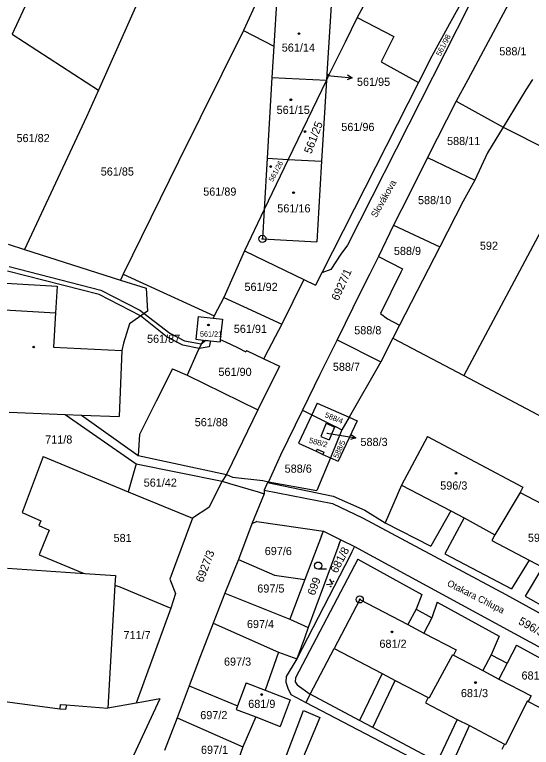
# Model space of a CAD drawing. Extents: x -593183 to -588034, y -1130415 to -1124994.
# Drawn here: x -591286.6 to -591178.3, y -1128787.1 to -1128633.8 of the extents above; entities that cross this region are included whole.
import ezdxf

# ---------------------------------------------------------------- set-up
doc = ezdxf.new("R2010")
doc.units = 0
for name, color, linetype in [('Vrstva 1', 7, 'Continuous'), ('Vrstva 15', 7, 'Continuous'), ('Vrstva 16', 7, 'Continuous'), ('Vrstva 18', 7, 'Continuous'), ('Vrstva 19', 7, 'Continuous'), ('Vrstva 24', 7, 'Continuous'), ('Vrstva 25', 7, 'Continuous'), ('Vrstva 27', 7, 'Continuous'), ('Vrstva 4', 7, 'Continuous')]:
    doc.layers.add(name, color=color, linetype=linetype)

msp = doc.modelspace()

# ---------------------------------------------------------------- linework, layer by layer
at = {"layer": 'Vrstva 1'}
for p, q in [((-591277.3, -1128616.57), (-591287.14, -1128637.85)), ((-591259.33, -1128627.9), (-591269.02, -1128649.56)), ((-591192.08, -1128629.48), (-591195.45, -1128635.69)), ((-591235.47, -1128630.18), (-591238.66, -1128637.07)), ((-591231.67, -1128630.05), (-591232.28, -1128640.38)), ((-591220.22, -1128630.67), (-591221.16, -1128646.16)), ((-591212.79, -1128630.56), (-591214.82, -1128634.37)), ((-591182.62, -1128630.54), (-591191.64, -1128647.38)), ((-591191.37, -1128631.77), (-591216.84, -1128681.97)), ((-591214.82, -1128634.37), (-591217.37, -1128639.49)), ((-591214.82, -1128634.37), (-591207.16, -1128638.33)), ((-591195.45, -1128635.69), (-591199.17, -1128642.47)), ((-591238.66, -1128637.07), (-591252.23, -1128664.46)), ((-591238.66, -1128637.07), (-591232.28, -1128640.38)), ((-591287.14, -1128637.85), (-591269.02, -1128649.56)), ((-591207.16, -1128638.33), (-591209.78, -1128643.64)), ((-591232.28, -1128640.38), (-591232.67, -1128646.9)), ((-591217.37, -1128639.49), (-591220.78, -1128646.36)), ((-591209.78, -1128643.64), (-591201.97, -1128647.97)), ((-591199.17, -1128642.47), (-591201.97, -1128647.97)), ((-591221.16, -1128646.16), (-591221.24, -1128647.45)), ((-591220.78, -1128646.36), (-591221.24, -1128647.45)), ((-591221.16, -1128646.16), (-591220.78, -1128646.36)), ((-591232.67, -1128646.9), (-591233.68, -1128663.82)), ((-591232.67, -1128646.9), (-591221.24, -1128647.45)), ((-591221.24, -1128647.45), (-591229.27, -1128664.04)), ((-591221.24, -1128647.45), (-591222.27, -1128664.4)), ((-591201.97, -1128647.97), (-591222.25, -1128687.8)), ((-591191.64, -1128647.38), (-591194.1, -1128651.86)), ((-591178.1, -1128647.3), (-591179.51, -1128649.5)), ((-591269.02, -1128649.56), (-591271.51, -1128655.13)), ((-591179.51, -1128649.5), (-591184.23, -1128657.32)), ((-591194.1, -1128651.86), (-591200.12, -1128663.66)), ((-591194.1, -1128651.86), (-591184.23, -1128657.32)), ((-591271.51, -1128655.13), (-591284.51, -1128682.92)), ((-591184.23, -1128657.32), (-591187.49, -1128662.7)), ((-591184.23, -1128657.32), (-591168.9, -1128665.06)), ((-591200.12, -1128663.66), (-591203.92, -1128671.38)), ((-591200.12, -1128663.66), (-591190.2, -1128668.37)), ((-591187.49, -1128662.7), (-591190.2, -1128668.37)), ((-591252.23, -1128664.46), (-591263.84, -1128688.08)), ((-591233.68, -1128663.82), (-591234.32, -1128674.54)), ((-591229.27, -1128664.04), (-591234.32, -1128674.54)), ((-591233.68, -1128663.82), (-591229.27, -1128664.04)), ((-591229.27, -1128664.04), (-591222.27, -1128664.4)), ((-591222.27, -1128664.4), (-591222.64, -1128670.43)), ((-591168.9, -1128665.06), (-591192.5, -1128709.28)), ((-591190.2, -1128668.37), (-591192.62, -1128672.82)), ((-591222.64, -1128670.43), (-591223.3, -1128681.31)), ((-591203.92, -1128671.38), (-591207.18, -1128677.84)), ((-591192.62, -1128672.82), (-591197.51, -1128682.35)), ((-591234.32, -1128674.54), (-591238.46, -1128683.17)), ((-591234.32, -1128674.54), (-591234.68, -1128680.69)), ((-591207.18, -1128677.84), (-591210.38, -1128684.34)), ((-591207.18, -1128677.84), (-591197.51, -1128682.35)), ((-591287.97, -1128681.82), (-591284.51, -1128682.92)), ((-591234.68, -1128680.69), (-591223.3, -1128681.31)), ((-591216.84, -1128681.97), (-591218.24, -1128683.92)), ((-591284.51, -1128682.92), (-591264.41, -1128689.3)), ((-591238.46, -1128683.17), (-591242.75, -1128692.92)), ((-591238.46, -1128683.17), (-591233.93, -1128685.36)), ((-591197.51, -1128682.35), (-591205.92, -1128698.72)), ((-591218.24, -1128683.92), (-591220.36, -1128687.11)), ((-591210.38, -1128684.34), (-591212.17, -1128687.99)), ((-591210.38, -1128684.34), (-591205.35, -1128686.93)), ((-591233.93, -1128685.36), (-591226.01, -1128689.16)), ((-591263.84, -1128688.08), (-591264.41, -1128689.3)), ((-591263.84, -1128688.08), (-591244.76, -1128696.76)), ((-591222.25, -1128687.8), (-591223.58, -1128690.4)), ((-591220.36, -1128687.11), (-591222.25, -1128687.8)), ((-591212.17, -1128687.99), (-591214.02, -1128691.72)), ((-591205.68, -1128687.64), (-591209.91, -1128696.29)), ((-591205.35, -1128686.93), (-591205.68, -1128687.64)), ((-591264.41, -1128689.3), (-591259.01, -1128691.02)), ((-591226.01, -1128689.16), (-591230.59, -1128698.56)), ((-591226.01, -1128689.16), (-591223.58, -1128690.4)), ((-591288.4, -1128689.96), (-591277.67, -1128690.6)), ((-591277.67, -1128690.6), (-591278, -1128696.16)), ((-591259.01, -1128691.02), (-591258.77, -1128695.8)), ((-591214.02, -1128691.72), (-591219.01, -1128701.81)), ((-591242.75, -1128692.92), (-591244.76, -1128696.76)), ((-591242.75, -1128692.92), (-591238.63, -1128694.83)), ((-591258.77, -1128695.8), (-591262.54, -1128698.5)), ((-591238.63, -1128694.83), (-591230.59, -1128698.56)), ((-591278, -1128696.16), (-591278.43, -1128703.33)), ((-591248.12, -1128696.94), (-591248.63, -1128701.69)), ((-591248.12, -1128696.94), (-591245, -1128697.27)), ((-591244.76, -1128696.76), (-591245, -1128697.27)), ((-591245, -1128697.27), (-591243.05, -1128697.48)), ((-591209.91, -1128696.29), (-591208.44, -1128697.43)), ((-591262.54, -1128698.5), (-591263.79, -1128702.52)), ((-591243.05, -1128697.48), (-591243.51, -1128701.77)), ((-591230.59, -1128698.56), (-591234.15, -1128705.33)), ((-591208.44, -1128697.43), (-591205.92, -1128698.72)), ((-591205.92, -1128698.72), (-591207.32, -1128701.45)), ((-591248.63, -1128701.69), (-591247.12, -1128701.85)), ((-591247.12, -1128701.85), (-591248.42, -1128704.61)), ((-591247.12, -1128701.85), (-591243.56, -1128702.23)), ((-591243.51, -1128701.77), (-591243.56, -1128702.23)), ((-591243.51, -1128701.77), (-591242.42, -1128702.23)), ((-591219.01, -1128701.81), (-591222.65, -1128709.1)), ((-591219.01, -1128701.81), (-591209.86, -1128706.39)), ((-591207.32, -1128701.45), (-591209.86, -1128706.39)), ((-591207.32, -1128701.45), (-591192.5, -1128709.28)), ((-591278.43, -1128703.33), (-591264.13, -1128704.04)), ((-591263.79, -1128702.52), (-591264.13, -1128704.04)), ((-591242.42, -1128702.23), (-591239.9, -1128703.45)), ((-591239.9, -1128703.45), (-591238.13, -1128704.3)), ((-591264.13, -1128704.04), (-591264.69, -1128717.89)), ((-591248.42, -1128704.61), (-591250.45, -1128709.18)), ((-591238, -1128704.03), (-591238.13, -1128704.3)), ((-591238, -1128704.03), (-591234.38, -1128705.77)), ((-591234.15, -1128705.33), (-591234.38, -1128705.77)), ((-591234.38, -1128705.77), (-591231.12, -1128707.34)), ((-591209.86, -1128706.39), (-591216.53, -1128718)), ((-591253.48, -1128707.85), (-591256.93, -1128714.63)), ((-591253.48, -1128707.85), (-591250.45, -1128709.18)), ((-591231.12, -1128707.34), (-591235.65, -1128716.46)), ((-591250.45, -1128709.18), (-591235.65, -1128716.46)), ((-591222.65, -1128709.1), (-591226.29, -1128716.5)), ((-591192.5, -1128709.28), (-591174.48, -1128718.8)), ((-591256.93, -1128714.63), (-591260.43, -1128721.64)), ((-591223.17, -1128715.07), (-591224.31, -1128717.49)), ((-591223.17, -1128715.07), (-591216.53, -1128718)), ((-591287.72, -1128716.96), (-591275.97, -1128717.43)), ((-591235.65, -1128716.46), (-591241.04, -1128727.55)), ((-591226.29, -1128716.5), (-591230.88, -1128725.92)), ((-591226.29, -1128716.5), (-591224.31, -1128717.49)), ((-591275.97, -1128717.43), (-591261.16, -1128727.74)), ((-591275.97, -1128717.43), (-591272.55, -1128717.57)), ((-591272.55, -1128717.57), (-591260.69, -1128726)), ((-591272.55, -1128717.57), (-591264.69, -1128717.89)), ((-591224.31, -1128717.49), (-591227.12, -1128723.44)), ((-591224.31, -1128717.49), (-591219.7, -1128719.82)), ((-591214.79, -1128718.77), (-591218.83, -1128727.22)), ((-591216.53, -1128718), (-591218.05, -1128720.65)), ((-591216.53, -1128718), (-591214.79, -1128718.77)), ((-591221.31, -1128719.27), (-591222.42, -1128722.06)), ((-591221.31, -1128719.27), (-591219.55, -1128720.08)), ((-591219.55, -1128720.08), (-591220.68, -1128722.75)), ((-591219.7, -1128719.82), (-591219.37, -1128719.98)), ((-591219.37, -1128719.98), (-591218.05, -1128720.65)), ((-591260.43, -1128721.64), (-591260.69, -1128726)), ((-591218.05, -1128720.65), (-591220.44, -1128726.49)), ((-591227.12, -1128723.44), (-591223.42, -1128725.13)), ((-591222.42, -1128722.06), (-591220.68, -1128722.75)), ((-591200.12, -1128722.02), (-591205.55, -1128732.22)), ((-591200.12, -1128722.02), (-591180.12, -1128732.66)), ((-591280.61, -1128726.26), (-591285.03, -1128737.93)), ((-591280.61, -1128726.26), (-591262.77, -1128733.61)), ((-591260.69, -1128726), (-591242.22, -1128729.97)), ((-591230.88, -1128725.92), (-591233.42, -1128731.56)), ((-591223.42, -1128725.13), (-591221.99, -1128725.78)), ((-591220.44, -1128726.49), (-591223.24, -1128733.35)), ((-591221.99, -1128725.78), (-591220.44, -1128726.49)), ((-591220.44, -1128726.49), (-591218.83, -1128727.22)), ((-591261.16, -1128727.74), (-591262.77, -1128733.61)), ((-591261.16, -1128727.74), (-591243.12, -1128731.4)), ((-591241.04, -1128727.55), (-591242.22, -1128729.97)), ((-591242.22, -1128729.97), (-591240.95, -1128730.53)), ((-591240.95, -1128730.53), (-591234.57, -1128731.27)), ((-591243.12, -1128731.4), (-591245.87, -1128736.91)), ((-591243.12, -1128731.4), (-591241.6, -1128731.85)), ((-591241.6, -1128731.85), (-591235.55, -1128733.65)), ((-591234.57, -1128731.27), (-591233.42, -1128731.56)), ((-591233.42, -1128731.56), (-591223.24, -1128733.35)), ((-591205.55, -1128732.22), (-591195.22, -1128737.58)), ((-591180.12, -1128732.66), (-591180.7, -1128733.74)), ((-591262.77, -1128733.61), (-591249.32, -1128739.16)), ((-591234.34, -1128734.01), (-591236.91, -1128740.29)), ((-591235.55, -1128733.65), (-591234.34, -1128734.01)), ((-591234.31, -1128733.29), (-591234.34, -1128734.01)), ((-591234.31, -1128733.29), (-591220.01, -1128736.07)), ((-591180.7, -1128733.74), (-591185.95, -1128742.64)), ((-591180.7, -1128733.74), (-591164.41, -1128742.41)), ((-591245.87, -1128736.91), (-591249.32, -1128739.16)), ((-591220.01, -1128736.07), (-591213.68, -1128739.08)), ((-591285.03, -1128737.93), (-591281.09, -1128739.71)), ((-591195.22, -1128737.58), (-591192.43, -1128739.04)), ((-591281.09, -1128739.71), (-591281.53, -1128740.67)), ((-591249.32, -1128739.16), (-591253.11, -1128749.27)), ((-591236.91, -1128740.29), (-591239.68, -1128747.77)), ((-591235.83, -1128739.85), (-591236.91, -1128740.29)), ((-591235.83, -1128739.85), (-591221.85, -1128741.88)), ((-591213.68, -1128739.08), (-591183.65, -1128755.12)), ((-591192.43, -1128739.04), (-591185.95, -1128742.64)), ((-591281.53, -1128740.67), (-591279.38, -1128741.65)), ((-591279.38, -1128741.65), (-591281.25, -1128746.28)), ((-591222.31, -1128742.84), (-591225.76, -1128751.97)), ((-591222.31, -1128742.84), (-591221.85, -1128741.88)), ((-591221.85, -1128741.88), (-591218.26, -1128743.65)), ((-591185.95, -1128742.64), (-591186.6, -1128743.81)), ((-591218.66, -1128744.73), (-591225.1, -1128762.01)), ((-591218.66, -1128744.73), (-591218.26, -1128743.65)), ((-591218.26, -1128743.65), (-591215.4, -1128745.06)), ((-591186.6, -1128743.81), (-591178.79, -1128747.91)), ((-591281.25, -1128746.28), (-591281.48, -1128746.83)), ((-591215.92, -1128746.15), (-591216.3, -1128746.93)), ((-591215.4, -1128745.06), (-591215.92, -1128746.15)), ((-591215.4, -1128745.06), (-591144.46, -1128783.56)), ((-591281.48, -1128746.83), (-591272.36, -1128750.56)), ((-591239.68, -1128747.77), (-591242.53, -1128754.85)), ((-591239.68, -1128747.77), (-591232.17, -1128751.06)), ((-591216.3, -1128746.93), (-591227.47, -1128768.55)), ((-591178.79, -1128747.91), (-591175.99, -1128749.38)), ((-591253.11, -1128749.27), (-591254.07, -1128751.87)), ((-591288.1, -1128749.63), (-591271.91, -1128750.73)), ((-591272.36, -1128750.56), (-591271.91, -1128750.73)), ((-591271.91, -1128750.73), (-591265.48, -1128751.17)), ((-591232.17, -1128751.06), (-591225.76, -1128751.97)), ((-591265.48, -1128751.17), (-591265.59, -1128753.14)), ((-591254.07, -1128751.87), (-591252.89, -1128754.93)), ((-591225.76, -1128751.97), (-591228.9, -1128760.27)), ((-591265.59, -1128753.14), (-591267.04, -1128778.88)), ((-591265.59, -1128753.14), (-591264.57, -1128753.53)), ((-591264.57, -1128753.53), (-591253.87, -1128757.97)), ((-591252.89, -1128754.93), (-591253.87, -1128757.97)), ((-591242.53, -1128754.85), (-591244.96, -1128761.1)), ((-591242.53, -1128754.85), (-591228.9, -1128760.27)), ((-591183.65, -1128755.12), (-591143.87, -1128777.01)), ((-591214.29, -1128756.14), (-591219.64, -1128766.42)), ((-591214.29, -1128756.14), (-591204.19, -1128761.41)), ((-591253.87, -1128757.97), (-591261.11, -1128777.84)), ((-591202.49, -1128758.18), (-591204.19, -1128761.41)), ((-591202.49, -1128758.18), (-591199.15, -1128759.98)), ((-591228.9, -1128760.27), (-591225.1, -1128762.01)), ((-591199.15, -1128759.98), (-591200.82, -1128763.18)), ((-591244.96, -1128761.1), (-591247.62, -1128767.98)), ((-591244.96, -1128761.1), (-591231.29, -1128767.21)), ((-591225.1, -1128762.01), (-591225.83, -1128764.22)), ((-591200.82, -1128763.18), (-591194.1, -1128766.71)), ((-591225.83, -1128764.22), (-591227.47, -1128768.55)), ((-591231.29, -1128767.21), (-591234.07, -1128775.16)), ((-591231.29, -1128767.21), (-591227.47, -1128768.55)), ((-591224.66, -1128775.98), (-591219.64, -1128766.42)), ((-591219.64, -1128766.42), (-591209.6, -1128771.65)), ((-591194.85, -1128767.71), (-591199.75, -1128776.77)), ((-591194.85, -1128767.71), (-591194.67, -1128767.8)), ((-591194.1, -1128766.71), (-591194.67, -1128767.8)), ((-591194.67, -1128767.8), (-591188.48, -1128771.05)), ((-591186.73, -1128767.73), (-591188.48, -1128771.05)), ((-591186.73, -1128767.73), (-591183.42, -1128769.48)), ((-591247.62, -1128767.98), (-591250.03, -1128774.21)), ((-591227.47, -1128768.55), (-591229.7, -1128772.26)), ((-591183.42, -1128769.48), (-591185.16, -1128772.8)), ((-591229.7, -1128772.26), (-591229.75, -1128773.49)), ((-591209.6, -1128771.65), (-591206.85, -1128773.08)), ((-591238.09, -1128773.63), (-591239.88, -1128778.43)), ((-591238.09, -1128773.63), (-591234.07, -1128775.16)), ((-591229.75, -1128773.49), (-591229.33, -1128774.68)), ((-591206.85, -1128773.08), (-591199.93, -1128776.68)), ((-591185.16, -1128772.8), (-591178.39, -1128776.35)), ((-591250.03, -1128774.21), (-591252.55, -1128780.9)), ((-591250.03, -1128774.21), (-591239.88, -1128778.43)), ((-591234.07, -1128775.16), (-591228.83, -1128777.16)), ((-591229.33, -1128774.68), (-591228.71, -1128776.04)), ((-591293.29, -1128776.86), (-591277.12, -1128779.02)), ((-591256.19, -1128776.97), (-591268.65, -1128803.62)), ((-591256.19, -1128776.97), (-591259.52, -1128777.56)), ((-591228.71, -1128776.04), (-591225.57, -1128777.71)), ((-591224.66, -1128775.98), (-591225.57, -1128777.71)), ((-591214.3, -1128781.5), (-591224.66, -1128775.98)), ((-591199.93, -1128776.68), (-591200.5, -1128777.77)), ((-591199.93, -1128776.68), (-591199.75, -1128776.77)), ((-591178.39, -1128776.35), (-591178.98, -1128777.48)), ((-591275.79, -1128778.21), (-591275.86, -1128779.11)), ((-591275.79, -1128778.21), (-591267.04, -1128778.88)), ((-591261.11, -1128777.84), (-591267.04, -1128778.88)), ((-591259.52, -1128777.56), (-591261.11, -1128777.84)), ((-591239.88, -1128778.43), (-591240.16, -1128779.17)), ((-591228.83, -1128777.16), (-591230.94, -1128782.71)), ((-591225.57, -1128777.71), (-591179.86, -1128801.54)), ((-591200.5, -1128777.77), (-591193.84, -1128781.24)), ((-591179.16, -1128777.39), (-591183.75, -1128786.5)), ((-591179.16, -1128777.39), (-591178.98, -1128777.48)), ((-591178.98, -1128777.48), (-591172.56, -1128780.85)), ((-591277.12, -1128779.02), (-591275.86, -1128779.11)), ((-591240.16, -1128779.17), (-591236.07, -1128780.74)), ((-591232.45, -1128796.05), (-591226.07, -1128779.42)), ((-591226.07, -1128779.42), (-591222.62, -1128780.85)), ((-591252.55, -1128780.9), (-591255.19, -1128787.76)), ((-591252.55, -1128780.9), (-591238.8, -1128787)), ((-591236.07, -1128780.74), (-591238.8, -1128787)), ((-591236.07, -1128780.74), (-591230.94, -1128782.71)), ((-591222.62, -1128780.85), (-591226.8, -1128790.69)), ((-591211.56, -1128782.94), (-591214.3, -1128781.5)), ((-591193.84, -1128781.24), (-591191.32, -1128782.55)), ((-591198.04, -1128790.16), (-591211.56, -1128782.94)), ((-591191.32, -1128782.55), (-591183.93, -1128786.41)), ((-591238.8, -1128787), (-591241.09, -1128793.41)), ((-591183.93, -1128786.41), (-591184.52, -1128787.53)), ((-591183.93, -1128786.41), (-591183.75, -1128786.5))]:
    msp.add_line(p, q, dxfattribs=at)
at = {"layer": 'Vrstva 16'}
for p, q in [((-591221.11, -1128646.51), (-591218.86, -1128646.7)), ((-591221.21, -1128721.34), (-591218.09, -1128721.85))]:
    msp.add_line(p, q, dxfattribs=at)
at = {"layer": 'Vrstva 24'}
for centre, radius in [((-591234.68, -1128680.69), 0.75), ((-591234.68, -1128680.69), 0.0903), ((-591214.29, -1128756.14), 0.75), ((-591214.29, -1128756.14), 0.0903)]:
    msp.add_circle(centre, radius, dxfattribs=at)
at = {"layer": 'Vrstva 25'}
for p, q in [((-591218.86, -1128646.7), (-591215.87, -1128646.96)), ((-591218.09, -1128721.85), (-591215.13, -1128722.33)), ((-591221.25, -1128749.82), (-591223, -1128749.82))]:
    msp.add_line(p, q, dxfattribs=at)
for points in [[(-591216.82, -1128646.37), (-591215.87, -1128646.96), (-591216.91, -1128647.37)], [(-591216.04, -1128721.68), (-591215.13, -1128722.33), (-591216.2, -1128722.67)], [(-591220.6, -1128751.87), (-591220.02, -1128752.93), (-591221.22, -1128753.06)]]:
    msp.add_lwpolyline(points, dxfattribs=at)
for centre, radius in [((-591227, -1128637.73), 0.175), ((-591227, -1128637.73), 0.15), ((-591228.71, -1128651.58), 0.175), ((-591228.71, -1128651.58), 0.15), ((-591225.75, -1128658.22), 0.175), ((-591225.75, -1128658.22), 0.15), ((-591232.96, -1128665.54), 0.175), ((-591232.96, -1128665.54), 0.15), ((-591228.16, -1128671.02), 0.175), ((-591228.16, -1128671.02), 0.15), ((-591245.99, -1128698.7), 0.175), ((-591245.99, -1128698.7), 0.15), ((-591282.6, -1128703.32), 0.175), ((-591282.6, -1128703.32), 0.15), ((-591194.13, -1128729.72), 0.175), ((-591194.13, -1128729.72), 0.15), ((-591223, -1128749.07), 0.75), ((-591219.8, -1128752.36), 0.067), ((-591220.36, -1128753.43), 0.067), ((-591207.54, -1128762.94), 0.175), ((-591207.54, -1128762.94), 0.15), ((-591190.02, -1128773.53), 0.175), ((-591190.02, -1128773.53), 0.15), ((-591234.84, -1128776.05), 0.175), ((-591234.84, -1128776.05), 0.15)]:
    msp.add_circle(centre, radius, dxfattribs=at)
at = {"layer": 'Vrstva 27'}
for p, q in [((-591287.77, -1128686.47), (-591268.55, -1128691.42)), ((-591268.91, -1128692.36), (-591288.07, -1128687.43)), ((-591260.19, -1128696.82), (-591268.91, -1128692.36)), ((-591268.55, -1128691.42), (-591260.33, -1128695.63)), ((-591260.33, -1128695.63), (-591259.46, -1128696.29)), ((-591254.61, -1128701.24), (-591260.19, -1128696.82)), ((-591259.46, -1128696.29), (-591254.07, -1128700.4)), ((-591254.07, -1128700.4), (-591251.02, -1128701.99)), ((-591251.36, -1128702.95), (-591254.61, -1128701.24)), ((-591251.02, -1128701.99), (-591247.51, -1128702.67)), ((-591247.51, -1128702.67), (-591246.56, -1128701.91)), ((-591246.56, -1128701.91), (-591245.57, -1128702.02)), ((-591247.95, -1128703.61), (-591251.36, -1128702.95)), ((-591245.81, -1128703.27), (-591247.95, -1128703.61)), ((-591245.57, -1128702.02), (-591245.81, -1128703.27))]:
    msp.add_line(p, q, dxfattribs=at)
at = {"layer": 'Vrstva 4'}
for p, q in [((-591288.73, -1128695.52), (-591278, -1128696.16)), ((-591223.22, -1128724.68), (-591223.42, -1128725.13)), ((-591223.22, -1128724.68), (-591221.79, -1128725.33)), ((-591221.79, -1128725.33), (-591221.99, -1128725.78)), ((-591242.22, -1128729.97), (-591243.12, -1128731.4)), ((-591233.59, -1128731.66), (-591234.31, -1128733.29)), ((-591233.59, -1128731.66), (-591233.42, -1128731.56)), ((-591233.59, -1128731.66), (-591219.86, -1128734.52)), ((-591205.55, -1128732.22), (-591208.95, -1128740.1)), ((-591219.86, -1128734.52), (-591213.21, -1128737.47)), ((-591213.21, -1128737.47), (-591208.95, -1128740.1)), ((-591195.22, -1128737.58), (-591199.41, -1128745.02)), ((-591208.95, -1128740.1), (-591199.41, -1128745.02)), ((-591192.43, -1128739.04), (-591196.42, -1128746.6)), ((-591214.66, -1128747.74), (-591227.72, -1128772.55)), ((-591214.66, -1128747.74), (-591201.28, -1128755.13)), ((-591196.42, -1128746.6), (-591182.46, -1128753.9)), ((-591178.79, -1128747.91), (-591182.46, -1128753.9)), ((-591175.99, -1128749.38), (-591179.62, -1128755.46)), ((-591201.28, -1128755.13), (-591202.49, -1128758.18)), ((-591179.62, -1128755.46), (-591166.61, -1128762.86)), ((-591198.04, -1128756.74), (-591199.15, -1128759.98)), ((-591198.04, -1128756.74), (-591185.04, -1128763.85)), ((-591204.19, -1128761.41), (-591200.82, -1128763.18)), ((-591185.04, -1128763.85), (-591186.73, -1128767.73)), ((-591181.41, -1128765.75), (-591183.42, -1128769.48)), ((-591181.41, -1128765.75), (-591168.69, -1128772.66)), ((-591209.6, -1128771.65), (-591214.3, -1128781.5)), ((-591188.48, -1128771.05), (-591185.16, -1128772.8)), ((-591227.72, -1128772.55), (-591227.79, -1128773.39)), ((-591227.79, -1128773.39), (-591227.41, -1128774.02)), ((-591227.41, -1128774.02), (-591224.66, -1128775.98)), ((-591211.56, -1128782.94), (-591206.85, -1128773.08)), ((-591277.05, -1128778.11), (-591277.12, -1128779.02)), ((-591277.05, -1128778.11), (-591275.79, -1128778.21)), ((-591193.84, -1128781.24), (-591198.04, -1128790.16)), ((-591195.35, -1128791.6), (-591191.32, -1128782.55))]:
    msp.add_line(p, q, dxfattribs=at)

# ---------------------------------------------------------------- texts
at = {"layer": 'Vrstva 15'}
for s, rotation, p in [('Slovákova', 60.3905, (-591210.82, -1128676.37)), ('Otakara Chlupa', 333.1381, (-591196.1, -1128753.21))]:
    msp.add_text(s, height=1.4, rotation=rotation, dxfattribs=at).set_placement(p)
at = {"layer": 'Vrstva 16'}
for s, p in [('561/95', (-591214.87, -1128648.66)), ('588/3', (-591214.13, -1128724.03))]:
    msp.add_text(s, height=1.7, dxfattribs=at).set_placement(p)
at = {"layer": 'Vrstva 18'}
for s, height, rotation, p in [('561/98', 1.14, 63.0131, (-591197.35, -1128642.55)), ('561/95', 0.1, 63.435, (-591221.09, -1128646.8)), ('6927/1', 1.7, 65.7093, (-591218.78, -1128693.76)), ('588/4', 1.14, 338.2514, (-591221.71, -1128717.97)), ('588/2', 1.14, 344.784, (-591225.01, -1128723.32)), ('588/5', 1.14, 65.0232, (-591218.88, -1128726.73)), ('6927/3', 1.7, 69.1467, (-591247.14, -1128752.74)), ('681/8', 1.7, 62.6768, (-591219.03, -1128750.8)), ('699', 1.7, 69.5603, (-591223.75, -1128755.45)), ('596/33', 1.7, 330.8268, (-591181.19, -1128761.2))]:
    msp.add_text(s, height=height, rotation=rotation, dxfattribs=at).set_placement(p)
for s, height, p in [('588/1', 1.7, (-591185.04, -1128642.28)), ('561/96', 1.7, (-591218.15, -1128658.11)), ('561/82', 1.7, (-591286.2, -1128660.44)), ('588/11', 1.7, (-591195.99, -1128661.05)), ('561/85', 1.7, (-591268.55, -1128667.44)), ('561/89', 1.7, (-591247.08, -1128671.64)), ('588/10', 1.7, (-591202.08, -1128673.42)), ('592', 1.7, (-591189.11, -1128682.96)), ('588/9', 1.7, (-591207.13, -1128684.06)), ('561/92', 1.7, (-591238.43, -1128691.58)), ('561/91', 1.7, (-591240.67, -1128700.37)), ('588/8', 1.7, (-591215.44, -1128700.66)), ('561/87', 1.7, (-591258.85, -1128702.44)), ('588/7', 1.7, (-591219.92, -1128708.3)), ('561/90', 1.7, (-591243.89, -1128709.37)), ('561/88', 1.7, (-591248.86, -1128719.89)), ('711/8', 1.7, (-591280.19, -1128723.52)), ('588/3', 0.1, (-591221.21, -1128721.34)), ('588/6', 1.7, (-591230.02, -1128729.62)), ('561/42', 1.7, (-591259.55, -1128732.55)), ('581', 1.7, (-591265.86, -1128744.13)), ('697/6', 1.7, (-591234.19, -1128746.86)), ('697/5', 1.7, (-591235.75, -1128754.71)), ('697/4', 1.7, (-591237.92, -1128762.14)), ('711/7', 1.7, (-591263.78, -1128764.45)), ('697/3', 1.7, (-591242.73, -1128770.01)), ('681/7', 1.7, (-591180.39, -1128772.91)), ('697/2', 1.7, (-591247.7, -1128781.2)), ('697/1', 1.7, (-591247.55, -1128788.46))]:
    msp.add_text(s, height=height, dxfattribs=at).set_placement(p)
at = {"layer": 'Vrstva 19'}
for s, height, p in [('561/14', 1.7, (-591230.62, -1128641.5)), ('561/15', 1.7, (-591231.7, -1128654.54)), ('561/16', 1.7, (-591231.56, -1128675.15)), ('561/21', 1.1, (-591247.76, -1128701.14)), ('596/3', 1.7, (-591197.42, -1128733.16)), ('596/4', 1.7, (-591179.05, -1128744.08)), ('681/2', 1.7, (-591210.16, -1128766.27)), ('681/3', 1.7, (-591193.09, -1128776.59)), ('681/9', 1.7, (-591237.65, -1128778.85))]:
    msp.add_text(s, height=height, dxfattribs=at).set_placement(p)
for s, height, rotation, p in [('561/25', 1.7, 69.2263, (-591224.44, -1128663.01)), ('561/26', 1.1, 61.8595, (-591232.47, -1128668.84))]:
    msp.add_text(s, height=height, rotation=rotation, dxfattribs=at).set_placement(p)

doc.saveas('drawing.dxf')
